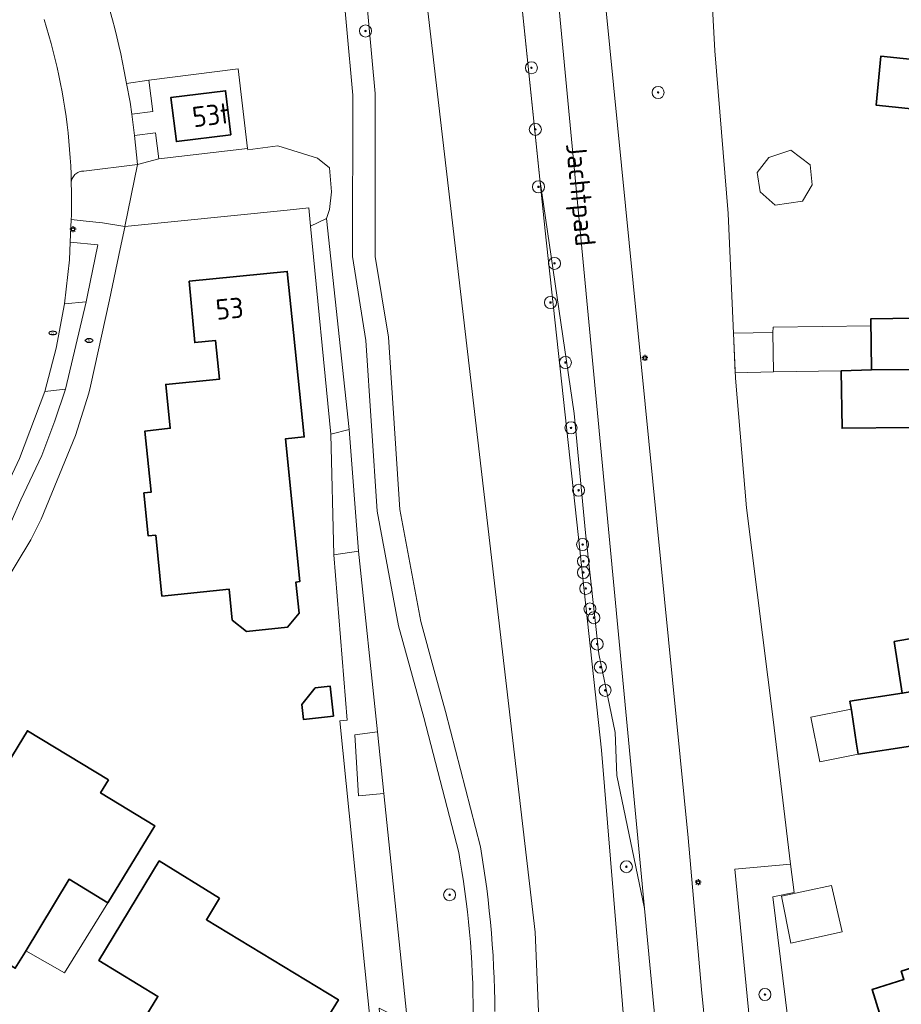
# Model space of a CAD drawing. Header units: metres. Extents: x 152610 to 160096, y 456114 to 462495.
# Tile 532 of 938: x 158641 to 158699, y 459845 to 459910. Entities that reach past the tile are written whole.
import ezdxf
from ezdxf.enums import TextEntityAlignment as Align

# ---------------------------------------------------------------- set-up
doc = ezdxf.new("R2010")
doc.units = ezdxf.units.M
doc.header["$LTSCALE"] = 0.5
doc.layers.get('0').update_dxf_attribs({"linetype": 'CONTINUOUS'})
for name, color, linetype, lineweight in [('B-PV-GK-BESCHOEIING-G', 251, 'GK-BESCHOEIING-SO', 18), ('B-PV-GR-BEPLANTING_CULTUUR_BOSPLANTSOEN-GV', 251, 'CONTINUOUS', 18), ('B-PV-GR-BEPLANTING_CULTUUR_HEESTERS-GV', 251, 'CONTINUOUS', 18), ('B-PV-GR-BEPLANTING_CULTUUR_ROOS-GV', 251, 'CONTINUOUS', 18), ('B-PV-GR-BOOM-S', 251, 'CONTINUOUS', 25), ('B-PV-GW-TALUD_KRUIN-G', 251, 'CONTINUOUS', 18), ('B-PV-IE-MEUBILAIR-S', 251, 'CONTINUOUS', 25), ('B-PV-OG-BEBOUWING-GV', 6, 'CONTINUOUS', 35), ('B-PV-OG-BEBOUWING-T18', 1, 'CONTINUOUS', 18), ('B-PV-OG-BEBOUWING_OVERBOUWING-GV', 251, 'CONTINUOUS', 18), ('B-PV-OG-BEBOUWING_SCHUUR-GV', 251, 'CONTINUOUS', 18), ('B-PV-OG-TERREIN_BEGROEID-GV', 251, 'CONTINUOUS', 18), ('B-PV-OG-TOPOGRAFIE-T18', 1, 'CONTINUOUS', 18), ('B-PV-OG-WATER_SLOOT-GV', 251, 'CONTINUOUS', 18), ('B-PV-VH-GESLOTENVERHARDING_ASFALT-GV', 251, 'CONTINUOUS', 18), ('B-PV-VH-OPENVERHARDING_BETONSTRAATSTEEN-GV', 251, 'CONTINUOUS', 18), ('B-PV-VH-OPENVERHARDING_TEGEL-GV', 251, 'CONTINUOUS', 18)]:
    doc.layers.add(name, color=color, linetype=linetype, lineweight=lineweight)
doc.styles.add('NLCS-ISO', font='NLCS-ISO.ttf')
doc.styles.add('NLCS-ISO-M750-T18', font='NLCS-ISO.ttf', dxfattribs={"height": 1.35})
doc.linetypes.add('GK-BESCHOEIING-SO', pattern='A,18,-3,[1,NLCS.SHX,S=0.6,R=0,X=0,Y=0],-3', length=24)

# ---------------------------------------------------------------- blocks, each defined once
blk = doc.blocks.new('SIE-MEUBILAIR_PAAL_LICHTMAST-SO')
for points in [[(-0.62, 0), (-1, 0)], [(-0.71, 0.71), (-0.44, 0.44)], [(0, 1), (0, 0.62)], [(0.44, 0.44), (0.71, 0.71)], [(1, 0), (0.62, 0)], [(-0.71, -0.71), (-0.44, -0.44)], [(0, -0.62), (0, -1)], [(0.44, -0.44), (0.71, -0.71)]]:
    blk.add_lwpolyline(points)
blk.add_circle((0, 0), 0.5)
blk = doc.blocks.new('SIE-MEUBILAIR_PUT_RIOOLPUT-SO')
blk.add_ellipse((0, 0), major_axis=(1.25, 0), ratio=0.54)
at = {"style": 'NLCS-ISO'}
blk.add_text('ri', height=0.75, dxfattribs=at).set_placement((-0.04, 0.07), align=Align.MIDDLE_CENTER)
blk = doc.blocks.new('SGR-BOOM_GBKN-SO')
at = {"linetype": 'ByBlock', "lineweight": 18}
h = blk.add_hatch(color=0, dxfattribs=at)
h.dxf.hatch_style = 1
edge = h.paths.add_edge_path()
edge.add_arc((0, 0), 0.25, 0, 360)
at = {"color": 0, "linetype": 'ByBlock', "lineweight": 18}
for radius in [2, 0.25]:
    blk.add_circle((0, 0), radius, dxfattribs=at)
at = {"color": 0, "linetype": 'ByBlock', "lineweight": 18, "style": 'NLCS-ISO'}
blk.add_attdef('SOORT', (2.5, 0), '', height=1.5, dxfattribs=at)

msp = doc.modelspace()

# ---------------------------------------------------------------- linework, layer by layer
at = {"layer": 'B-PV-GK-BESCHOEIING-G', "flags": 128}
msp.add_lwpolyline([(158672.15, 459927.863), (158672.36, 459926.26), (158675.477, 459896.109), (158677.772, 459874.955), (158677.954, 459873.278), (158679.215, 459861.661), (158680.988, 459839.96), (158682.54, 459819.78), (158682.539, 459819.777), (158682.503, 459819.611), (158682.46, 459819.448), (158682.408, 459819.286), (158682.349, 459819.127), (158682.282, 459818.971), (158682.209, 459818.818), (158682.128, 459818.669), (158682.04, 459818.523), (158681.945, 459818.383), (158681.844, 459818.246), (158681.737, 459818.115), (158681.623, 459817.989), (158681.504, 459817.868), (158681.379, 459817.753), (158681.249, 459817.644), (158681.113, 459817.542), (158680.974, 459817.446), (158680.829, 459817.356), (158680.681, 459817.274), (158680.529, 459817.198), (158680.374, 459817.13), (158680.215, 459817.069), (158680.054, 459817.016), (158679.891, 459816.97), (158679.725, 459816.932), (158679.558, 459816.902), (158679.39, 459816.88), (158678.23, 459817), (158678.227, 459817.001), (158678.091, 459817.064), (158677.959, 459817.133), (158677.83, 459817.209), (158677.706, 459817.293), (158677.587, 459817.382), (158677.472, 459817.478), (158677.363, 459817.58), (158677.259, 459817.688), (158677.162, 459817.801), (158677.07, 459817.919), (158676.985, 459818.042), (158676.907, 459818.169), (158676.835, 459818.301), (158676.771, 459818.436), (158676.714, 459818.574), (158676.664, 459818.715), (158676.622, 459818.858), (158676.588, 459819.004), (158676.562, 459819.151), (158676.543, 459819.299), (158676.533, 459819.448), (158676.53, 459819.597), (158676.536, 459819.747), (158676.549, 459819.896), (158676.571, 459820.043), (158676.6, 459820.19), (158676.39, 459823.07), (158675.68, 459829.05), (158674.82, 459849.59), (158665.798, 459927.032), (158665.415, 459930.349), (158661.371, 459961.031), (158659.56, 459972.81), (158659.559, 459972.818), (158659.545, 459972.991), (158659.539, 459973.165), (158659.541, 459973.339), (158659.55, 459973.513), (158659.568, 459973.686), (158659.594, 459973.858), (158659.627, 459974.028), (158659.669, 459974.197), (158659.718, 459974.364), (158659.775, 459974.529), (158659.839, 459974.691), (158659.911, 459974.849), (158659.989, 459975.004), (158660.075, 459975.156), (158660.168, 459975.303), (158660.267, 459975.446), (158660.373, 459975.584), (158660.485, 459975.717), (158660.603, 459975.844), (158660.727, 459975.967), (158660.856, 459976.083), (158660.991, 459976.193), (158661.13, 459976.297), (158661.275, 459976.395), (158661.423, 459976.486), (158661.575, 459976.57), (158661.732, 459976.646), (158661.891, 459976.716), (158662.054, 459976.778), (158662.219, 459976.833), (158662.386, 459976.879), (158662.556, 459976.919), (158662.727, 459976.95), (158662.908, 459976.974), (158663.09, 459976.99), (158663.219, 459976.968), (158663.431, 459976.925), (158663.642, 459976.875), (158663.85, 459976.816), (158664.056, 459976.75), (158664.259, 459976.677), (158664.459, 459976.596), (158664.656, 459976.507), (158664.85, 459976.412), (158665.041, 459976.309), (158665.227, 459976.199), (158665.409, 459976.083), (158665.587, 459975.959), (158665.76, 459975.83), (158665.928, 459975.694), (158666.091, 459975.552), (158666.248, 459975.404), (158666.4, 459975.25), (158668.577, 459957.164), (158669.797, 459947.027), (158670.037, 459945.032), (158671.05, 459932.54), (158671.568, 459931.123)], dxfattribs=at)
at = {"layer": 'B-PV-GR-BEPLANTING_CULTUUR_BOSPLANTSOEN-GV', "flags": 128}
msp.add_lwpolyline([(158655.742, 459901.58), (158649.86, 459900.877), (158648.44, 459900.51), (158647.61, 459896.39), (158658.36, 459897.476), (158658.36, 459897.48), (158659.816, 459897.628), (158659.908, 459896.418), (158659.926, 459896.423), (158660.989, 459896.925), (158661.172, 459897.533), (158661.308, 459898.692), (158661.18, 459900.288), (158660.376, 459900.921), (158657.756, 459901.753), (158655.756, 459901.486)], close=True, dxfattribs=at)
at = {"layer": 'B-PV-GR-BEPLANTING_CULTUUR_HEESTERS-GV', "flags": 128}
for points in [[(158660.989, 459896.925), (158659.926, 459896.423), (158659.908, 459896.418), (158661.258, 459882.626), (158662.489, 459882.928)], [(158663.108, 459874.86), (158661.465, 459874.626), (158662.348, 459863.653), (158661.86, 459863.6), (158665.77, 459824.89), (158663.889, 459822.733), (158667.954, 459823.668), (158668.203, 459824.289), (158666.964, 459837.836), (158664.976, 459837.747), (158664.472, 459844.556), (158666.347, 459843.598), (158664.784, 459858.793), (158663.091, 459858.633), (158662.862, 459862.683), (158664.369, 459862.879)], [(158691.972, 459852.224), (158691.746, 459854.095), (158688.046, 459853.767), (158689.164, 459842.159), (158691.728, 459842.402), (158690.56, 459851.936)]]:
    msp.add_lwpolyline(points, close=True, dxfattribs=at)
at = {"layer": 'B-PV-GR-BEPLANTING_CULTUUR_ROOS-GV', "flags": 128}
for points in [[(158663.108, 459874.86), (158662.489, 459882.928), (158661.258, 459882.626), (158661.465, 459874.626)], [(158664.784, 459858.793), (158664.369, 459862.879), (158662.862, 459862.683), (158663.091, 459858.633)]]:
    msp.add_lwpolyline(points, close=True, dxfattribs=at)
at = {"layer": 'B-PV-GW-TALUD_KRUIN-G', "flags": 128}
msp.add_lwpolyline([(158663.35, 459914.63), (158664.21, 459905.23), (158664.207, 459902.919), (158664.2, 459894.41), (158665.08, 459889.06), (158665.83, 459877.62), (158667.23, 459870.19), (158668.123, 459866.946), (158668.87, 459864.23), (158671.19, 459855.24), (158671.282, 459854.679), (158671.396, 459853.945), (158671.501, 459853.21), (158671.598, 459852.474), (158671.688, 459851.737), (158671.77, 459850.999), (158671.843, 459850.26), (158671.909, 459849.52), (158671.967, 459848.78), (158672.017, 459848.039), (158672.058, 459847.298), (158672.092, 459846.556), (158672.118, 459845.814), (158672.136, 459845.072), (158672.146, 459844.33)], dxfattribs=at)
at = {"layer": 'B-PV-OG-BEBOUWING-GV', "flags": 128}
for points in [[(158699.21, 459907.55), (158697.72, 459907.69), (158697.42, 459904.44), (158702.07, 459903.96), (158701.66, 459897.26), (158701.65, 459897.07), (158710.76, 459896.54), (158710.75, 459896.39), (158711.99, 459896.3), (158712, 459896.44), (158712.44, 459903.42), (158706.34, 459903.81), (158706.626, 459906.791)], [(158654.647, 459902.471), (158654.291, 459905.399), (158650.669, 459904.957), (158651.026, 459902.027)], [(158701.66, 459897.26), (158700.42, 459897.34), (158700.41, 459897.2), (158699.98, 459890.32), (158697.07, 459890.28), (158697.11, 459886.89), (158703.07, 459886.91), (158703.073, 459886.91), (158703.04, 459890), (158710.33, 459889.54), (158710.75, 459896.39), (158710.76, 459896.54), (158701.65, 459897.07)], [(158658.79, 459889.36), (158658.382, 459893.421), (158651.885, 459892.768), (158652.246, 459888.702), (158653.62, 459888.84), (158653.88, 459886.27), (158650.32, 459885.92), (158650.62, 459883.01), (158648.93, 459882.82), (158649.36, 459878.78), (158648.87, 459878.73), (158649.16, 459875.87), (158649.66, 459875.92), (158650.07, 459871.88), (158654.526, 459872.348), (158654.734, 459870.294), (158655.665, 459869.537), (158658.397, 459869.824), (158659.158, 459870.758), (158658.951, 459872.813), (158659.21, 459872.84), (158658.26, 459882.31), (158659.5, 459882.44)], [(158703.11, 459883.48), (158703.073, 459886.91), (158703.07, 459886.91), (158697.11, 459886.89), (158695.1, 459886.83), (158695.16, 459883.02), (158699.64, 459883.06), (158700.239, 459876.19), (158700.25, 459876.06), (158701.48, 459876.16), (158701.47, 459876.3), (158710.55, 459877.1), (158710.54, 459877.24), (158709.96, 459884.06)], [(158711.8, 459877.18), (158711.78, 459877.34), (158710.54, 459877.24), (158710.55, 459877.1), (158701.47, 459876.3), (158701.48, 459876.16), (158702.04, 459869.46), (158698.61, 459868.86), (158699.141, 459865.44), (158705.007, 459866.419), (158704.51, 459869.54), (158712.39, 459870.2)], [(158695.774, 459864.311), (158696.121, 459862.068), (158696.226, 459861.393), (158699.685, 459861.929), (158699.7, 459861.83), (158702.16, 459862.21), (158703.58, 459855.63), (158703.61, 459855.49), (158712.55, 459857.45), (158712.58, 459857.31), (158713.81, 459857.58), (158713.78, 459857.72), (158712.29, 459864.54), (158705.54, 459863.07), (158705.007, 459866.419), (158699.141, 459865.44), (158695.682, 459864.901)], [(158661.444, 459863.909), (158661.227, 459865.897), (158660.233, 459865.789), (158659.348, 459864.686), (158659.456, 459863.692)], [(158646.521, 459859.695), (158641.154, 459862.954), (158633.94, 459851.1), (158640.35, 459847.2), (158640.994, 459848.261), (158643.93, 459853.1), (158646.49, 459851.54), (158649.59, 459856.65), (158646, 459858.83)], [(158712.58, 459857.31), (158712.55, 459857.45), (158703.61, 459855.49), (158703.58, 459855.63), (158702.37, 459855.35), (158702.397, 459855.229), (158703.88, 459848.5), (158699.08, 459847), (158699.252, 459846.445), (158697.15, 459845.795), (158698.125, 459842.643), (158700.23, 459843.28), (158707.348, 459845.48), (158706.27, 459848.92), (158714.05, 459850.61)], [(158653.89, 459851.85), (158649.89, 459854.31), (158645.88, 459847.71), (158649.8, 459845.33), (158647.55, 459841.63), (158654.21, 459837.58), (158654.288, 459837.708), (158656.437, 459836.401), (158658.69, 459840.08), (158661.77, 459845.11), (158653.02, 459850.41)]]:
    msp.add_lwpolyline(points, close=True, dxfattribs=at)
at = {"layer": 'B-PV-OG-BEBOUWING_OVERBOUWING-GV', "flags": 128}
for points in [[(158690.571, 459889.363), (158690.62, 459886.747), (158695.1, 459886.83), (158697.11, 459886.89), (158697.076, 459889.805), (158690.586, 459889.723)], [(158646.49, 459851.54), (158643.93, 459853.1), (158641.047, 459848.348), (158643.6, 459846.881)], [(158695.167, 459849.614), (158694.448, 459852.691), (158691.131, 459851.978), (158691.762, 459848.851)]]:
    msp.add_lwpolyline(points, close=True, dxfattribs=at)
at = {"layer": 'B-PV-OG-BEBOUWING_SCHUUR-GV', "flags": 128}
for points in [[(158693.045, 459900.495), (158691.759, 459901.469), (158690.296, 459900.974), (158689.53, 459899.969), (158689.732, 459898.702), (158690.716, 459897.816), (158692.534, 459898.081), (158693.165, 459899.154)], [(158690.62, 459886.747), (158690.571, 459889.363), (158687.953, 459889.314), (158688.068, 459886.699)], [(158696.226, 459861.393), (158695.762, 459864.387), (158693.089, 459863.847), (158693.689, 459860.88)]]:
    msp.add_lwpolyline(points, close=True, dxfattribs=at)
at = {"layer": 'B-PV-OG-TERREIN_BEGROEID-GV', "flags": 128}
for points in [[(158674.863, 459926.867), (158673.468, 459928.036), (158672.15, 459927.863), (158672.36, 459926.26), (158675.123, 459899.529), (158677.39, 459884), (158678.15, 459876.08), (158679.037, 459868.054), (158680.12, 459862.83), (158680.22, 459859.99), (158682.063, 459851.161), (158675.17, 459923.88), (158675.018, 459925.374)], [(158649.468, 459904.018), (158649.21, 459906.101), (158647.731, 459905.877), (158647.966, 459904.645), (158648.068, 459903.86)], [(158649.86, 459900.877), (158649.643, 459902.603), (158648.242, 459902.429), (158648.44, 459900.51)], [(158647.61, 459896.39), (158648.44, 459900.51), (158644.89, 459900.07), (158644.81, 459900.069), (158644.73, 459900.059), (158644.651, 459900.042), (158644.575, 459900.017), (158644.501, 459899.984), (158644.431, 459899.945), (158644.365, 459899.898), (158644.305, 459899.846), (158644.249, 459899.787), (158644.2, 459899.724), (158644.158, 459899.656), (158644.122, 459899.584), (158644.094, 459899.508), (158644.073, 459899.431), (158644.06, 459899.351), (158644.057, 459899.315), (158644.073, 459898.665), (158644.079, 459898.015), (158644.079, 459897.569), (158644.073, 459897.123), (158644.06, 459896.856), (158645.038, 459896.758), (158646.132, 459896.649)], [(158677.39, 459884), (158675.123, 459899.529), (158675.477, 459896.109), (158677.772, 459874.955), (158677.954, 459873.278), (158679.215, 459861.661), (158680.988, 459839.96), (158682.54, 459819.779), (158682.852, 459815.18), (158682.927, 459814.079), (158685.573, 459814.125), (158682.661, 459844.853), (158682.063, 459851.161), (158680.22, 459859.99), (158680.12, 459862.83), (158679.037, 459868.054), (158678.15, 459876.08)], [(158645.826, 459895.172), (158643.988, 459895.356), (158643.931, 459894.186), (158643.6, 459891.264), (158645.036, 459891.395), (158645.137, 459891.851)], [(158642.97, 459883.513), (158643.674, 459885.605), (158642.31, 459885.45), (158640.624, 459881.001), (158638.59, 459876.7), (158637.99, 459875.88), (158624.57, 459853.61), (158624.004, 459852.36), (158623.71, 459851.02), (158624.48, 459850.56), (158639.43, 459875.35), (158640.725, 459878.258), (158642.097, 459881.199)]]:
    msp.add_lwpolyline(points, close=True, dxfattribs=at)
for points in [[(158675.68, 459829.05), (158674.82, 459849.59), (158665.798, 459927.032)], [(158689.164, 459842.159), (158688.046, 459853.767), (158691.746, 459854.095), (158690.589, 459863.694), (158688.826, 459877.732), (158688.084, 459886.337), (158687.604, 459897.257), (158686.719, 459908.045), (158685.72, 459926.35)], [(158678.19, 459924.11), (158684.96, 459855.84), (158685.83, 459845.79), (158686.42, 459839.94)], [(158663.35, 459914.63), (158664.21, 459905.23), (158664.207, 459902.919), (158664.2, 459894.41), (158665.08, 459889.06), (158665.83, 459877.62), (158667.23, 459870.19), (158668.123, 459866.946), (158668.87, 459864.23), (158671.19, 459855.24), (158671.282, 459854.679), (158671.396, 459853.945), (158671.501, 459853.21), (158671.598, 459852.474), (158671.688, 459851.737), (158671.77, 459850.999), (158671.843, 459850.26), (158671.909, 459849.52), (158671.967, 459848.78), (158672.017, 459848.039), (158672.058, 459847.298), (158672.092, 459846.556), (158672.118, 459845.814), (158672.136, 459845.072), (158672.146, 459844.33)], [(158670.698, 459844.168), (158670.697, 459844.847), (158670.688, 459845.525), (158670.67, 459846.204), (158670.645, 459846.882), (158670.612, 459847.56), (158670.571, 459848.237), (158670.522, 459848.914), (158670.465, 459849.59), (158670.4, 459850.265), (158670.327, 459850.94), (158670.246, 459851.614), (158670.157, 459852.286), (158670.06, 459852.958), (158669.955, 459853.628), (158669.843, 459854.297), (158669.74, 459854.87), (158667.43, 459863.83), (158665.75, 459869.91), (158664.33, 459877.52), (158663.59, 459888.83), (158662.7, 459894.41), (158662.72, 459905.1), (158661.88, 459914.32)], [(158646.632, 459910.66), (158646.79, 459910.101), (158646.94, 459909.541), (158647.082, 459908.979), (158647.216, 459908.414), (158647.343, 459907.848), (158647.461, 459907.28), (158647.572, 459906.711), (158647.731, 459905.877), (158649.21, 459906.101), (158655.127, 459906.852), (158655.742, 459901.58), (158655.756, 459901.486), (158657.756, 459901.753), (158660.376, 459900.921), (158661.18, 459900.288), (158661.308, 459898.692), (158661.172, 459897.533), (158660.989, 459896.925), (158662.489, 459882.928), (158663.108, 459874.86), (158664.369, 459862.879), (158664.784, 459858.793), (158666.347, 459843.598)]]:
    msp.add_lwpolyline(points, dxfattribs=at)
at = {"layer": 'B-PV-OG-WATER_SLOOT-GV', "flags": 128}
for points in [[(158665.798, 459927.032), (158674.82, 459849.59), (158675.68, 459829.05)], [(158680.988, 459839.96), (158679.215, 459861.661), (158677.954, 459873.278), (158677.772, 459874.955), (158675.477, 459896.109), (158675.123, 459899.529), (158672.36, 459926.26)]]:
    msp.add_lwpolyline(points, dxfattribs=at)
at = {"layer": 'B-PV-VH-GESLOTENVERHARDING_ASFALT-GV', "flags": 128}
for points in [[(158675.17, 459923.88), (158682.063, 459851.161), (158682.661, 459844.853), (158685.573, 459814.125)], [(158686.42, 459839.94), (158685.83, 459845.79), (158684.96, 459855.84), (158678.19, 459924.11)]]:
    msp.add_lwpolyline(points, dxfattribs=at)
at = {"layer": 'B-PV-VH-OPENVERHARDING_BETONSTRAATSTEEN-GV', "flags": 128}
for points in [[(158642.257, 459910.123), (158642.421, 459909.598), (158642.578, 459909.071), (158642.726, 459908.542), (158642.868, 459908.01), (158643.001, 459907.477), (158643.127, 459906.942), (158643.244, 459906.405), (158643.354, 459905.866), (158643.457, 459905.326), (158643.551, 459904.784), (158643.637, 459904.242), (158643.716, 459903.697), (158643.786, 459903.152), (158643.849, 459902.606), (158643.903, 459902.059), (158643.95, 459901.511), (158643.989, 459900.963), (158644.019, 459900.414), (158644.042, 459899.865), (158644.057, 459899.315), (158644.06, 459899.351), (158644.073, 459899.431), (158644.094, 459899.508), (158644.122, 459899.584), (158644.158, 459899.656), (158644.2, 459899.724), (158644.249, 459899.787), (158644.305, 459899.846), (158644.365, 459899.898), (158644.431, 459899.945), (158644.501, 459899.984), (158644.575, 459900.017), (158644.651, 459900.042), (158644.73, 459900.059), (158644.81, 459900.069), (158644.89, 459900.07), (158648.44, 459900.51), (158648.242, 459902.429), (158648.068, 459903.86), (158647.966, 459904.645), (158647.731, 459905.877), (158647.572, 459906.711), (158647.461, 459907.28), (158647.343, 459907.848), (158647.216, 459908.414), (158647.082, 459908.979), (158646.94, 459909.541), (158646.79, 459910.101), (158646.632, 459910.66)], [(158640.624, 459881.001), (158642.31, 459885.45), (158643.051, 459888.336), (158643.6, 459891.264), (158643.931, 459894.186), (158643.988, 459895.356), (158644.06, 459896.856), (158644.073, 459897.123), (158644.079, 459897.569), (158644.079, 459898.015), (158644.073, 459898.665), (158644.057, 459899.315), (158644.042, 459899.865), (158644.019, 459900.414), (158643.989, 459900.963), (158643.95, 459901.511), (158643.903, 459902.059), (158643.849, 459902.606), (158643.786, 459903.152), (158643.716, 459903.697), (158643.637, 459904.242), (158643.551, 459904.784), (158643.457, 459905.326), (158643.354, 459905.866), (158643.244, 459906.405), (158643.127, 459906.942), (158643.001, 459907.477), (158642.868, 459908.01), (158642.726, 459908.542), (158642.578, 459909.071), (158642.421, 459909.598), (158642.257, 459910.123)]]:
    msp.add_lwpolyline(points, dxfattribs=at)
msp.add_lwpolyline([(158643.674, 459885.605), (158645.036, 459891.395), (158643.6, 459891.264), (158643.051, 459888.336), (158642.31, 459885.45)], close=True, dxfattribs=at)
at = {"layer": 'B-PV-VH-OPENVERHARDING_TEGEL-GV', "flags": 128}
for points in [[(158672.146, 459844.33), (158672.136, 459845.072), (158672.118, 459845.814), (158672.092, 459846.556), (158672.058, 459847.298), (158672.017, 459848.039), (158671.967, 459848.78), (158671.909, 459849.52), (158671.843, 459850.26), (158671.77, 459850.999), (158671.688, 459851.737), (158671.598, 459852.474), (158671.501, 459853.21), (158671.396, 459853.945), (158671.282, 459854.679), (158671.19, 459855.24), (158668.87, 459864.23), (158668.123, 459866.946), (158667.23, 459870.19), (158665.83, 459877.62), (158665.08, 459889.06), (158664.2, 459894.41), (158664.207, 459902.919), (158664.21, 459905.23), (158663.35, 459914.63)], [(158661.88, 459914.32), (158662.72, 459905.1), (158662.7, 459894.41), (158663.59, 459888.83), (158664.33, 459877.52), (158665.75, 459869.91), (158667.43, 459863.83), (158669.74, 459854.87), (158669.843, 459854.297), (158669.955, 459853.628), (158670.06, 459852.958), (158670.157, 459852.286), (158670.246, 459851.614), (158670.327, 459850.94), (158670.4, 459850.265), (158670.465, 459849.59), (158670.522, 459848.914), (158670.571, 459848.237), (158670.612, 459847.56), (158670.645, 459846.882), (158670.67, 459846.204), (158670.688, 459845.525), (158670.697, 459844.847), (158670.698, 459844.168)]]:
    msp.add_lwpolyline(points, dxfattribs=at)
msp.add_lwpolyline([(158647.61, 459896.39), (158646.132, 459896.649), (158645.038, 459896.758), (158644.06, 459896.856), (158643.988, 459895.356), (158645.826, 459895.172), (158645.137, 459891.851), (158645.036, 459891.395), (158643.674, 459885.605), (158642.97, 459883.513), (158642.097, 459881.199), (158640.725, 459878.258), (158639.43, 459875.35), (158624.48, 459850.56), (158625.85, 459849.69), (158639.43, 459872.39), (158641.38, 459875.61), (158642.06, 459876.98), (158644.33, 459882.54), (158645.23, 459885.35), (158645.328, 459885.796), (158646.604, 459891.537), (158647.305, 459894.921), (158647.601, 459896.344)], close=True, dxfattribs=at)

# ---------------------------------------------------------------- block references
at = {"layer": 'B-PV-GR-BOOM-S', "xscale": 0.2, "yscale": 0.2, "zscale": 0.2}
for p in [(158663.566, 459909.367), (158674.564, 459906.927), (158682.96, 459905.29), (158674.822, 459902.841), (158675.033, 459899.031), (158676.092, 459893.951), (158675.827, 459891.358), (158676.817, 459887.378), (158677.187, 459883.039), (158677.691, 459878.899), (158677.955, 459875.301), (158678.008, 459874.19), (158678.008, 459873.449), (158678.167, 459872.39), (158678.442, 459871.029), (158678.706, 459870.447), (158678.918, 459868.7), (158679.13, 459867.166), (158679.447, 459865.631), (158680.856, 459853.93), (158669.14, 459852.07), (158690.043, 459845.45)]:
    msp.add_blockref('SGR-BOOM_GBKN-SO', p, dxfattribs=at)
at = {"layer": 'B-PV-IE-MEUBILAIR-S', "xscale": 0.2, "yscale": 0.2, "zscale": 0.2}
for name, p in [('SIE-MEUBILAIR_PAAL_LICHTMAST-SO', (158644.173, 459896.212)), ('SIE-MEUBILAIR_PUT_RIOOLPUT-SO', (158642.836, 459889.336)), ('SIE-MEUBILAIR_PUT_RIOOLPUT-SO', (158645.24, 459888.837)), ('SIE-MEUBILAIR_PAAL_LICHTMAST-SO', (158682.083, 459887.676)), ('SIE-MEUBILAIR_PAAL_LICHTMAST-SO', (158685.615, 459852.896))]:
    msp.add_blockref(name, p, dxfattribs=at)

# ---------------------------------------------------------------- texts
at = {"layer": 'B-PV-OG-BEBOUWING-T18', "style": 'NLCS-ISO-M750-T18'}
for s, rotation, p in [('53t', 6.9, (158653.329, 459903.794)), ('53', 5.1, (158654.556, 459890.956))]:
    msp.add_text(s, height=1.35, rotation=rotation, dxfattribs=at).set_placement(p, align=Align.MIDDLE)
at = {"layer": 'B-PV-OG-TOPOGRAFIE-T18', "style": 'NLCS-ISO-M750-T18'}
msp.add_text('Jachtpad', height=1.35, rotation=275.5, dxfattribs=at).set_placement((158677.647, 459898.493), align=Align.MIDDLE)

doc.saveas('drawing.dxf')
